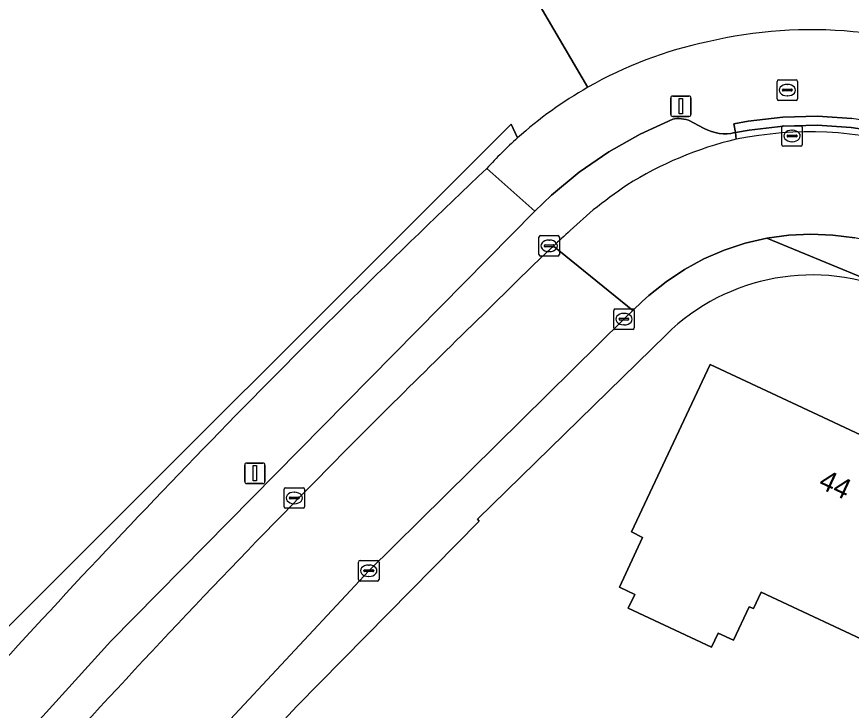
# Model space of a CAD drawing. Extents: x 158835 to 160077, y 386387 to 387778.
# Drawn here: x 159354.26 to 159395.02, y 386840.24 to 386874.1 of the extents above; entities that cross this region are included whole.
import ezdxf

# ---------------------------------------------------------------- set-up
doc = ezdxf.new("R2010")
doc.units = 0
for name, color, linetype in [('IMGEO_Erf', 7, 'Continuous'), ('IMGEO_Groenvoorziening', 7, 'Continuous'), ('IMGEO_Kolk', 7, 'Continuous'), ('IMGEO_Lichtmast', 7, 'Continuous'), ('IMGEO_Loofbos', 7, 'Continuous'), ('IMGEO_Muur', 7, 'Continuous'), ('IMGEO_Pand', 7, 'Continuous'), ('IMGEO_Pand_nummerreeks', 7, 'Continuous'), ('IMGEO_Parkeervlak_open', 7, 'Continuous'), ('IMGEO_Rijbaan_lokaal_gesloten', 7, 'Continuous'), ('IMGEO_Rijbaan_lokaal_open', 7, 'Continuous'), ('IMGEO_Rioolput', 7, 'Continuous'), ('IMGEO_Voetpad_open', 7, 'Continuous')]:
    doc.layers.add(name, color=color, linetype=linetype)

msp = doc.modelspace()

# ---------------------------------------------------------------- linework, layer by layer
at = {"layer": 'IMGEO_Erf'}
for points in [[(159473.085, 386908.739), (159475.721, 386914.323), (159476.01, 386915.117), (159476.227, 386915.934), (159476.37, 386916.766), (159476.439, 386917.609), (159476.431, 386918.454), (159476.349, 386919.295), (159476.191, 386920.125), (159475.96, 386920.938), (159475.658, 386921.727), (159475.5, 386922.069), (159463.326, 386946.18), (159460.362, 386951.981), (159459.796, 386951.717), (159454.78, 386949.145), (159387.788, 386915.226), (159373.688, 386885.092), (159382.151, 386870.655)], [(159385.976, 386858.576), (159376.759, 386849.577), (159376.841, 386849.467), (159367.963, 386840.464), (159360.256, 386832.178), (159359.977, 386831.86), (159357.532, 386829.072), (159354.876, 386826.001), (159352.408, 386823.136)]]:
    msp.add_lwpolyline(points, dxfattribs=at)
msp.add_lwpolyline([(159384.281, 386848.948), (159388.126, 386857.122), (159393.394, 386854.659), (159397.063, 386852.943), (159397.447, 386853.775), (159397.739, 386854.407), (159402.854, 386852.002), (159402.322, 386850.871), (159402.775, 386850.659), (159400.379, 386845.565), (159398.124, 386846.626), (159396.528, 386843.235), (159390.621, 386846.015), (159390.239, 386845.204), (159390.041, 386845.297), (159389.269, 386843.656), (159388.52, 386844.008), (159388.198, 386843.32), (159384.117, 386845.233), (159384.452, 386845.898), (159383.701, 386846.254), (159384.82, 386848.684)], close=True, dxfattribs=at)
for centre, radius, start, end in [((159393.064, 386851.436), 22.033, 66.0384, 103.2652), ((159392.158, 386853.143), 20.17, 101.8741, 119.7453), ((159393.119, 386851.3), 10.196, 66.0026, 134.4722)]:
    msp.add_arc(centre, radius, start, end, dxfattribs=at)
at = {"layer": 'IMGEO_Groenvoorziening'}
msp.add_lwpolyline([(159378.721, 386868.185), (159378.408, 386868.854), (159352.478, 386842.965), (159320.612, 386865.073), (159319.86, 386879.903)], dxfattribs=at)
for centre, radius, start, end in [((159392.449, 386852.854), 20.579, 131.8419, 137.7369), ((159692.216, 386534.114), 458.075, 133.44475, 138.02999)]:
    msp.add_arc(centre, radius, start, end, dxfattribs=at)
at = {"layer": 'IMGEO_Kolk'}
for p, q in [((159379.764, 386862.49), (159379.764, 386863.342)), ((159379.839, 386863.416), (159380.691, 386863.416)), ((159380.252, 386863.196), (159380.277, 386863.196)), ((159380.765, 386863.342), (159380.765, 386862.49)), ((159380.023, 386862.91), (159380.023, 386862.922)), ((159380.461, 386862.873), (159380.063, 386862.873)), ((159380.066, 386862.959), (159380.464, 386862.959)), ((159380.507, 386862.922), (159380.507, 386862.91)), ((159380.691, 386862.416), (159379.839, 386862.416)), ((159380.275, 386862.636), (159380.25, 386862.636)), ((159383.417, 386858.912), (159383.417, 386859.764)), ((159383.492, 386859.838), (159384.344, 386859.838)), ((159383.905, 386859.618), (159383.93, 386859.618)), ((159384.418, 386859.764), (159384.418, 386858.912)), ((159383.676, 386859.332), (159383.676, 386859.344)), ((159384.114, 386859.295), (159383.716, 386859.295)), ((159383.719, 386859.381), (159384.117, 386859.381)), ((159384.16, 386859.344), (159384.16, 386859.332)), ((159384.344, 386858.838), (159383.492, 386858.838)), ((159383.928, 386859.058), (159383.903, 386859.058)), ((159367.315, 386850.181), (159367.315, 386851.033)), ((159367.39, 386851.107), (159368.242, 386851.107)), ((159368.316, 386851.033), (159368.316, 386850.181)), ((159367.574, 386850.601), (159367.574, 386850.613)), ((159368.012, 386850.564), (159367.614, 386850.564)), ((159367.617, 386850.65), (159368.015, 386850.65)), ((159367.803, 386850.887), (159367.828, 386850.887)), ((159368.058, 386850.613), (159368.058, 386850.601)), ((159367.826, 386850.327), (159367.801, 386850.327)), ((159368.242, 386850.107), (159367.39, 386850.107)), ((159370.953, 386846.626), (159370.953, 386847.478)), ((159371.028, 386847.552), (159371.88, 386847.552)), ((159371.441, 386847.332), (159371.466, 386847.332)), ((159371.954, 386847.478), (159371.954, 386846.626)), ((159371.212, 386847.046), (159371.212, 386847.058)), ((159371.65, 386847.009), (159371.252, 386847.009)), ((159371.255, 386847.095), (159371.653, 386847.095)), ((159371.696, 386847.058), (159371.696, 386847.046)), ((159371.88, 386846.552), (159371.028, 386846.552)), ((159371.464, 386846.772), (159371.439, 386846.772))]:
    msp.add_line(p, q, dxfattribs=at)
for points in [[(159379.764, 386862.49), (159379.764, 386863.342)], [(159379.839, 386863.416), (159380.691, 386863.416)], [(159380.765, 386863.342), (159380.765, 386862.49)], [(159380.691, 386862.416), (159379.839, 386862.416)], [(159383.417, 386858.912), (159383.417, 386859.764)], [(159383.492, 386859.838), (159384.344, 386859.838)], [(159384.418, 386859.764), (159384.418, 386858.912)], [(159384.344, 386858.838), (159383.492, 386858.838)], [(159367.315, 386850.181), (159367.315, 386851.033)], [(159367.39, 386851.107), (159368.242, 386851.107)], [(159368.316, 386851.033), (159368.316, 386850.181)], [(159368.242, 386850.107), (159367.39, 386850.107)], [(159370.953, 386846.626), (159370.953, 386847.478)], [(159371.028, 386847.552), (159371.88, 386847.552)], [(159371.954, 386847.478), (159371.954, 386846.626)], [(159371.88, 386846.552), (159371.028, 386846.552)]]:
    msp.add_lwpolyline(points, dxfattribs=at)
for centre, radius, start, end in [((159379.841, 386863.34), 0.0765, 91.552, 178.448), ((159379.841, 386863.34), 0.0765, 91.552, 178.448), ((159380.689, 386863.34), 0.0765, 1.552, 88.448), ((159380.689, 386863.34), 0.0765, 1.552, 88.448), ((159380.063, 386862.919), 0.0403, 85.8775, 175.7526), ((159380.06, 386862.909), 0.0366, 178.938, 274.7102), ((159380.464, 386862.916), 0.043, 264.8664, 352.4533), ((159380.468, 386862.921), 0.0386, 1.7309, 96.639), ((159379.841, 386862.492), 0.0765, 181.552, 268.448), ((159379.841, 386862.492), 0.0765, 181.552, 268.448), ((159380.689, 386862.492), 0.0765, 271.552, 358.448), ((159380.689, 386862.492), 0.0765, 271.552, 358.448), ((159383.494, 386859.762), 0.0765, 91.552, 178.448), ((159383.494, 386859.762), 0.0765, 91.552, 178.448), ((159384.342, 386859.762), 0.0765, 1.552, 88.448), ((159384.342, 386859.762), 0.0765, 1.552, 88.448), ((159383.716, 386859.341), 0.0403, 85.8775, 175.7526), ((159383.713, 386859.331), 0.0366, 178.938, 274.7102), ((159384.117, 386859.338), 0.043, 264.8664, 352.4533), ((159384.121, 386859.343), 0.0386, 1.7309, 96.639), ((159383.494, 386858.914), 0.0765, 181.552, 268.448), ((159383.494, 386858.914), 0.0765, 181.552, 268.448), ((159384.342, 386858.914), 0.0765, 271.552, 358.448), ((159384.342, 386858.914), 0.0765, 271.552, 358.448), ((159367.392, 386851.031), 0.0765, 91.552, 178.448), ((159367.392, 386851.031), 0.0765, 91.552, 178.448), ((159368.24, 386851.031), 0.0765, 1.552, 88.448), ((159368.24, 386851.031), 0.0765, 1.552, 88.448), ((159367.614, 386850.61), 0.0403, 85.8775, 175.7526), ((159367.611, 386850.6), 0.0366, 178.938, 274.7102), ((159368.015, 386850.607), 0.043, 264.8664, 352.4533), ((159368.019, 386850.612), 0.0386, 1.7309, 96.639), ((159367.392, 386850.183), 0.0765, 181.552, 268.448), ((159367.392, 386850.183), 0.0765, 181.552, 268.448), ((159368.24, 386850.183), 0.0765, 271.552, 358.448), ((159368.24, 386850.183), 0.0765, 271.552, 358.448), ((159371.03, 386847.476), 0.0765, 91.552, 178.448), ((159371.03, 386847.476), 0.0765, 91.552, 178.448), ((159371.878, 386847.476), 0.0765, 1.552, 88.448), ((159371.878, 386847.476), 0.0765, 1.552, 88.448), ((159371.252, 386847.055), 0.0403, 85.8775, 175.7526), ((159371.249, 386847.045), 0.0366, 178.938, 274.7102), ((159371.653, 386847.052), 0.043, 264.8664, 352.4533), ((159371.657, 386847.057), 0.0386, 1.7309, 96.639), ((159371.03, 386846.628), 0.0765, 181.552, 268.448), ((159371.03, 386846.628), 0.0765, 181.552, 268.448), ((159371.878, 386846.628), 0.0765, 271.552, 358.448), ((159371.878, 386846.628), 0.0765, 271.552, 358.448)]:
    msp.add_arc(centre, radius, start, end, dxfattribs=at)
for centre, major_axis, ratio, start_param, end_param in [((159380.251, 386862.916), (-0.387, 0.002), 0.722429, 4.712389, 7.853982), ((159380.276, 386862.916), (-0.39, 0.002), 0.717154, 1.570796, 4.712389), ((159383.904, 386859.338), (-0.387, 0.002), 0.722429, 4.712389, 7.853982), ((159383.929, 386859.338), (-0.39, 0.002), 0.717154, 1.570796, 4.712389), ((159367.802, 386850.607), (-0.387, 0.002), 0.722429, 4.712389, 7.853982), ((159367.827, 386850.607), (-0.39, 0.002), 0.717154, 1.570796, 4.712389), ((159371.44, 386847.052), (-0.387, 0.002), 0.722429, 4.712389, 7.853982), ((159371.465, 386847.052), (-0.39, 0.002), 0.717154, 1.570796, 4.712389)]:
    msp.add_ellipse(centre, major_axis=major_axis, ratio=ratio, start_param=start_param, end_param=end_param, dxfattribs=at)
at = {"layer": 'IMGEO_Lichtmast'}
for p, q in [((159386.202, 386869.332), (159386.202, 386870.132)), ((159386.202, 386870.132), (159386.202, 386869.332)), ((159386.302, 386870.232), (159387.092, 386870.232)), ((159387.092, 386870.232), (159386.302, 386870.232)), ((159387.192, 386870.132), (159387.192, 386869.332)), ((159387.192, 386869.332), (159387.192, 386870.132)), ((159387.092, 386869.232), (159386.302, 386869.232)), ((159386.302, 386869.232), (159387.092, 386869.232)), ((159365.393, 386851.412), (159365.393, 386852.212)), ((159365.393, 386852.212), (159365.393, 386851.412)), ((159365.493, 386852.312), (159366.283, 386852.312)), ((159366.283, 386852.312), (159365.493, 386852.312)), ((159366.383, 386852.212), (159366.383, 386851.412)), ((159366.383, 386851.412), (159366.383, 386852.212)), ((159366.283, 386851.312), (159365.493, 386851.312)), ((159365.493, 386851.312), (159366.283, 386851.312))]:
    msp.add_line(p, q, dxfattribs=at)
for points in [[(159386.622, 386870.107), (159386.772, 386870.107), (159386.772, 386869.357), (159386.622, 386869.357), (159386.622, 386870.107)], [(159365.813, 386852.187), (159365.963, 386852.187), (159365.963, 386851.437), (159365.813, 386851.437), (159365.813, 386852.187)]]:
    msp.add_lwpolyline(points, dxfattribs=at)
for centre, start, end in [((159386.302, 386870.132), 90, 180), ((159386.302, 386870.132), 90, 180), ((159387.092, 386870.132), 0, 90), ((159387.092, 386870.132), 360, 90), ((159386.302, 386869.332), 180, 270), ((159386.302, 386869.332), 180, 270), ((159387.092, 386869.332), 270, 0), ((159387.092, 386869.332), 270, 0), ((159365.493, 386852.212), 90, 180), ((159365.493, 386852.212), 90, 180), ((159366.283, 386852.212), 0, 90), ((159366.283, 386852.212), 360, 90), ((159365.493, 386851.412), 180, 270), ((159365.493, 386851.412), 180, 270), ((159366.283, 386851.412), 270, 0), ((159366.283, 386851.412), 270, 0)]:
    msp.add_arc(centre, 0.1, start, end, dxfattribs=at)
at = {"layer": 'IMGEO_Loofbos'}
for points in [[(159383.008, 386919.242), (159379.553, 386922.312), (159359.061, 386915.103), (159319.86, 386879.903), (159320.612, 386865.073), (159352.478, 386842.965), (159378.408, 386868.854), (159378.721, 386868.185)], [(159382.151, 386870.655), (159373.688, 386885.092), (159371.553, 386882.501), (159383.008, 386919.242)]]:
    msp.add_lwpolyline(points, dxfattribs=at)
msp.add_arc((159392.21, 386853.07), 20.259, 119.7703, 131.7463, dxfattribs=at)
at = {"layer": 'IMGEO_Muur'}
msp.add_lwpolyline([(159367.963, 386840.464), (159376.841, 386849.467)], dxfattribs=at)
at = {"layer": 'IMGEO_Pand'}
msp.add_lwpolyline([(159388.126, 386857.122), (159384.281, 386848.948), (159384.82, 386848.684), (159383.701, 386846.254), (159384.452, 386845.898), (159384.117, 386845.233), (159388.198, 386843.32), (159388.52, 386844.008), (159389.269, 386843.656), (159390.041, 386845.297), (159390.239, 386845.204), (159390.621, 386846.015), (159396.528, 386843.235), (159398.124, 386846.626), (159400.379, 386845.565), (159402.775, 386850.659), (159402.322, 386850.871), (159402.854, 386852.002), (159397.739, 386854.407), (159397.447, 386853.775), (159397.063, 386852.943), (159393.394, 386854.659)], close=True, dxfattribs=at)
at = {"layer": 'IMGEO_Parkeervlak_open'}
for points in [[(159389.399, 386868.12), (159389.369, 386868.45), (159389.334, 386868.442), (159389.144, 386868.408), (159388.952, 386868.391), (159388.758, 386868.392), (159388.566, 386868.409), (159388.376, 386868.444), (159388.19, 386868.496), (159388.009, 386868.564), (159387.835, 386868.648), (159387.07, 386869.045), (159386.961, 386869.082), (159386.849, 386869.108), (159386.736, 386869.125), (159386.621, 386869.132), (159386.506, 386869.128), (159386.392, 386869.114), (159386.301, 386869.095), (159384.702, 386868.373), (159383.174, 386867.511), (159381.73, 386866.516), (159380.38, 386865.396), (159379.572, 386864.609), (159358.854, 386843.619), (159355.53, 386839.954)], [(159381.292, 386863.661), (159382.422, 386864.667)]]:
    msp.add_lwpolyline(points, dxfattribs=at)
for centre, radius, start, end in [((159393.495, 386850.902), 17.699, 103.382, 122.196), ((159397.731, 386845.633), 24.427, 124.0201, 128.8105), ((159430.479, 386809.483), 73.175, 132.2355, 133.10769), ((159439.33, 386799.849), 86.257, 133.02699, 135.2664), ((159888.818, 386335.348), 732.616, 134.201113, 135.104146), ((159712.384, 386513.677), 481.766, 135.31774, 137.66428)]:
    msp.add_arc(centre, radius, start, end, dxfattribs=at)
at = {"layer": 'IMGEO_Rijbaan_lokaal_gesloten'}
for points in [[(159382.422, 386864.667), (159381.292, 386863.661)], [(159380.473, 386862.906), (159384.359, 386859.762), (159384.814, 386860.199), (159385.131, 386860.487), (159385.974, 386861.163), (159386.874, 386861.76), (159387.824, 386862.275), (159388.815, 386862.703), (159389.842, 386863.04), (159390.894, 386863.285), (159391.964, 386863.434), (159393.043, 386863.488), (159394.122, 386863.445), (159395.193, 386863.305)], [(159356.002, 386830.32), (159358.506, 386833.178), (159358.819, 386833.516), (159371.453, 386847.053), (159383.918, 386859.339), (159384.359, 386859.762), (159380.473, 386862.906)]]:
    msp.add_lwpolyline(points, dxfattribs=at)
for centre, radius, start, end in [((159392.988, 386850.434), 18.046, 73.2085, 101.4706), ((159393.495, 386850.902), 17.699, 103.382, 122.196), ((159397.731, 386845.633), 24.427, 124.0201, 128.8105), ((159430.479, 386809.483), 73.175, 132.2355, 133.10769), ((159439.33, 386799.849), 86.257, 133.02699, 135.2664), ((159888.818, 386335.348), 732.616, 134.201113, 135.104146), ((159712.384, 386513.677), 481.766, 135.31774, 137.66428)]:
    msp.add_arc(centre, radius, start, end, dxfattribs=at)
at = {"layer": 'IMGEO_Rijbaan_lokaal_open'}
for points in [[(159395.014, 386868.699), (159393.352, 386868.805), (159391.688, 386868.762), (159390.033, 386868.57), (159389.369, 386868.45), (159389.399, 386868.12)], [(159398.201, 386867.711), (159398.277, 386868.046), (159396.66, 386868.446), (159395.014, 386868.699)]]:
    msp.add_lwpolyline(points, dxfattribs=at)
msp.add_arc((159392.988, 386850.434), 18.046, 73.2085, 101.4706, dxfattribs=at)
at = {"layer": 'IMGEO_Rioolput'}
for p, q in [((159391.397, 386870.094), (159391.397, 386870.946)), ((159391.472, 386871.02), (159392.324, 386871.02)), ((159392.398, 386870.946), (159392.398, 386870.094)), ((159391.656, 386870.514), (159391.656, 386870.526)), ((159391.699, 386870.563), (159392.097, 386870.563)), ((159391.885, 386870.8), (159391.91, 386870.8)), ((159392.14, 386870.526), (159392.14, 386870.514)), ((159392.094, 386870.477), (159391.696, 386870.477)), ((159391.908, 386870.24), (159391.883, 386870.24)), ((159392.324, 386870.02), (159391.472, 386870.02)), ((159391.628, 386867.855), (159391.628, 386868.707)), ((159391.703, 386868.781), (159392.555, 386868.781)), ((159392.116, 386868.561), (159392.141, 386868.561)), ((159392.629, 386868.707), (159392.629, 386867.855)), ((159391.887, 386868.275), (159391.887, 386868.287)), ((159392.325, 386868.238), (159391.927, 386868.238)), ((159391.93, 386868.324), (159392.328, 386868.324)), ((159392.371, 386868.287), (159392.371, 386868.275)), ((159392.555, 386867.781), (159391.703, 386867.781)), ((159392.139, 386868.001), (159392.114, 386868.001))]:
    msp.add_line(p, q, dxfattribs=at)
for points in [[(159391.397, 386870.094), (159391.397, 386870.946)], [(159391.472, 386871.02), (159392.324, 386871.02)], [(159392.398, 386870.946), (159392.398, 386870.094)], [(159392.324, 386870.02), (159391.472, 386870.02)], [(159391.628, 386867.855), (159391.628, 386868.707)], [(159391.703, 386868.781), (159392.555, 386868.781)], [(159392.629, 386868.707), (159392.629, 386867.855)], [(159392.555, 386867.781), (159391.703, 386867.781)]]:
    msp.add_lwpolyline(points, dxfattribs=at)
for centre, radius, start, end in [((159391.474, 386870.944), 0.0765, 91.552, 178.448), ((159391.474, 386870.944), 0.0765, 91.552, 178.448), ((159392.322, 386870.944), 0.0765, 1.552, 88.448), ((159392.322, 386870.944), 0.0765, 1.552, 88.448), ((159391.696, 386870.523), 0.0403, 85.8775, 175.7526), ((159391.693, 386870.513), 0.0366, 178.938, 274.7102), ((159392.097, 386870.52), 0.043, 264.8664, 352.4533), ((159392.101, 386870.525), 0.0386, 1.7309, 96.639), ((159391.474, 386870.096), 0.0765, 181.552, 268.448), ((159391.474, 386870.096), 0.0765, 181.552, 268.448), ((159392.322, 386870.096), 0.0765, 271.552, 358.448), ((159392.322, 386870.096), 0.0765, 271.552, 358.448), ((159391.705, 386868.705), 0.0765, 91.552, 178.448), ((159391.705, 386868.705), 0.0765, 91.552, 178.448), ((159392.553, 386868.705), 0.0765, 1.552, 88.448), ((159392.553, 386868.705), 0.0765, 1.552, 88.448), ((159391.927, 386868.284), 0.0403, 85.8775, 175.7526), ((159391.924, 386868.274), 0.0366, 178.938, 274.7102), ((159392.328, 386868.281), 0.043, 264.8664, 352.4533), ((159392.332, 386868.286), 0.0386, 1.7309, 96.639), ((159391.705, 386867.857), 0.0765, 181.552, 268.448), ((159391.705, 386867.857), 0.0765, 181.552, 268.448), ((159392.553, 386867.857), 0.0765, 271.552, 358.448), ((159392.553, 386867.857), 0.0765, 271.552, 358.448)]:
    msp.add_arc(centre, radius, start, end, dxfattribs=at)
for centre, major_axis, ratio, start_param, end_param in [((159391.884, 386870.52), (-0.387, 0.002), 0.722429, 4.712389, 7.853982), ((159391.909, 386870.52), (-0.39, 0.002), 0.717154, 1.570796, 4.712389), ((159392.115, 386868.281), (-0.387, 0.002), 0.722429, 4.712389, 7.853982), ((159392.14, 386868.281), (-0.39, 0.002), 0.717154, 1.570796, 4.712389)]:
    msp.add_ellipse(centre, major_axis=major_axis, ratio=ratio, start_param=start_param, end_param=end_param, dxfattribs=at)
at = {"layer": 'IMGEO_Voetpad_open'}
for points in [[(159377.219, 386866.694), (159379.572, 386864.609), (159380.38, 386865.396), (159381.73, 386866.516), (159383.174, 386867.511), (159384.702, 386868.373), (159386.301, 386869.095), (159386.392, 386869.114), (159386.506, 386869.128), (159386.621, 386869.132), (159386.736, 386869.125), (159386.849, 386869.108), (159386.961, 386869.082), (159387.07, 386869.045), (159387.835, 386868.648), (159388.009, 386868.564), (159388.19, 386868.496), (159388.376, 386868.444), (159388.566, 386868.409), (159388.758, 386868.392), (159388.952, 386868.391), (159389.144, 386868.408), (159389.334, 386868.442), (159389.369, 386868.45), (159389.292, 386868.871), (159389.99, 386868.998), (159391.672, 386869.195), (159393.365, 386869.24), (159395.056, 386869.134)], [(159379.572, 386864.609), (159377.219, 386866.694)], [(159353.458, 386837.675), (159355.53, 386839.954), (159358.854, 386843.619), (159379.572, 386864.609)], [(159397.266, 386860.615), (159397.212, 386860.688), (159390.894, 386863.285), (159389.842, 386863.04), (159388.815, 386862.703), (159387.824, 386862.275), (159386.874, 386861.76), (159385.974, 386861.163), (159385.131, 386860.487), (159384.814, 386860.199), (159384.359, 386859.762), (159383.918, 386859.339), (159371.453, 386847.053), (159358.819, 386833.516), (159358.506, 386833.178), (159358.829, 386832.882), (159356.365, 386830.046), (159356.002, 386830.32), (159353.391, 386827.292)], [(159402.185, 386860.713), (159398.273, 386862.324), (159397.277, 386862.743), (159396.248, 386863.07), (159395.193, 386863.305), (159394.122, 386863.445), (159393.043, 386863.488), (159391.964, 386863.434), (159390.894, 386863.285), (159397.212, 386860.688), (159397.266, 386860.615), (159404.895, 386857.442), (159418.086, 386851.536)], [(159352.408, 386823.136), (159354.876, 386826.001), (159357.532, 386829.072), (159359.977, 386831.86), (159360.256, 386832.178), (159367.963, 386840.464), (159376.841, 386849.467), (159376.759, 386849.577), (159385.976, 386858.576)]]:
    msp.add_lwpolyline(points, dxfattribs=at)
msp.add_lwpolyline([(159398.277, 386868.046), (159398.375, 386868.473), (159396.73, 386868.878), (159395.056, 386869.134), (159393.365, 386869.24), (159391.672, 386869.195), (159389.99, 386868.998), (159389.292, 386868.871), (159389.369, 386868.45), (159390.033, 386868.57), (159391.688, 386868.762), (159393.352, 386868.805), (159395.014, 386868.699), (159396.66, 386868.446)], close=True, dxfattribs=at)
for centre, radius, start, end in [((159393.064, 386851.436), 22.033, 66.0384, 103.2652), ((159392.158, 386853.143), 20.17, 101.8741, 119.7453), ((159392.21, 386853.07), 20.259, 119.7703, 131.7463), ((159392.449, 386852.854), 20.579, 131.8419, 137.7369), ((159692.216, 386534.114), 458.075, 133.44475, 138.02999), ((159393.119, 386851.3), 10.196, 66.0026, 134.4722)]:
    msp.add_arc(centre, radius, start, end, dxfattribs=at)

# ---------------------------------------------------------------- texts
at = {"layer": 'IMGEO_Pand_nummerreeks'}
msp.add_text('44', height=1, rotation=334.9389, dxfattribs=at).set_placement((159393.361, 386851.132))

doc.saveas('drawing.dxf')
